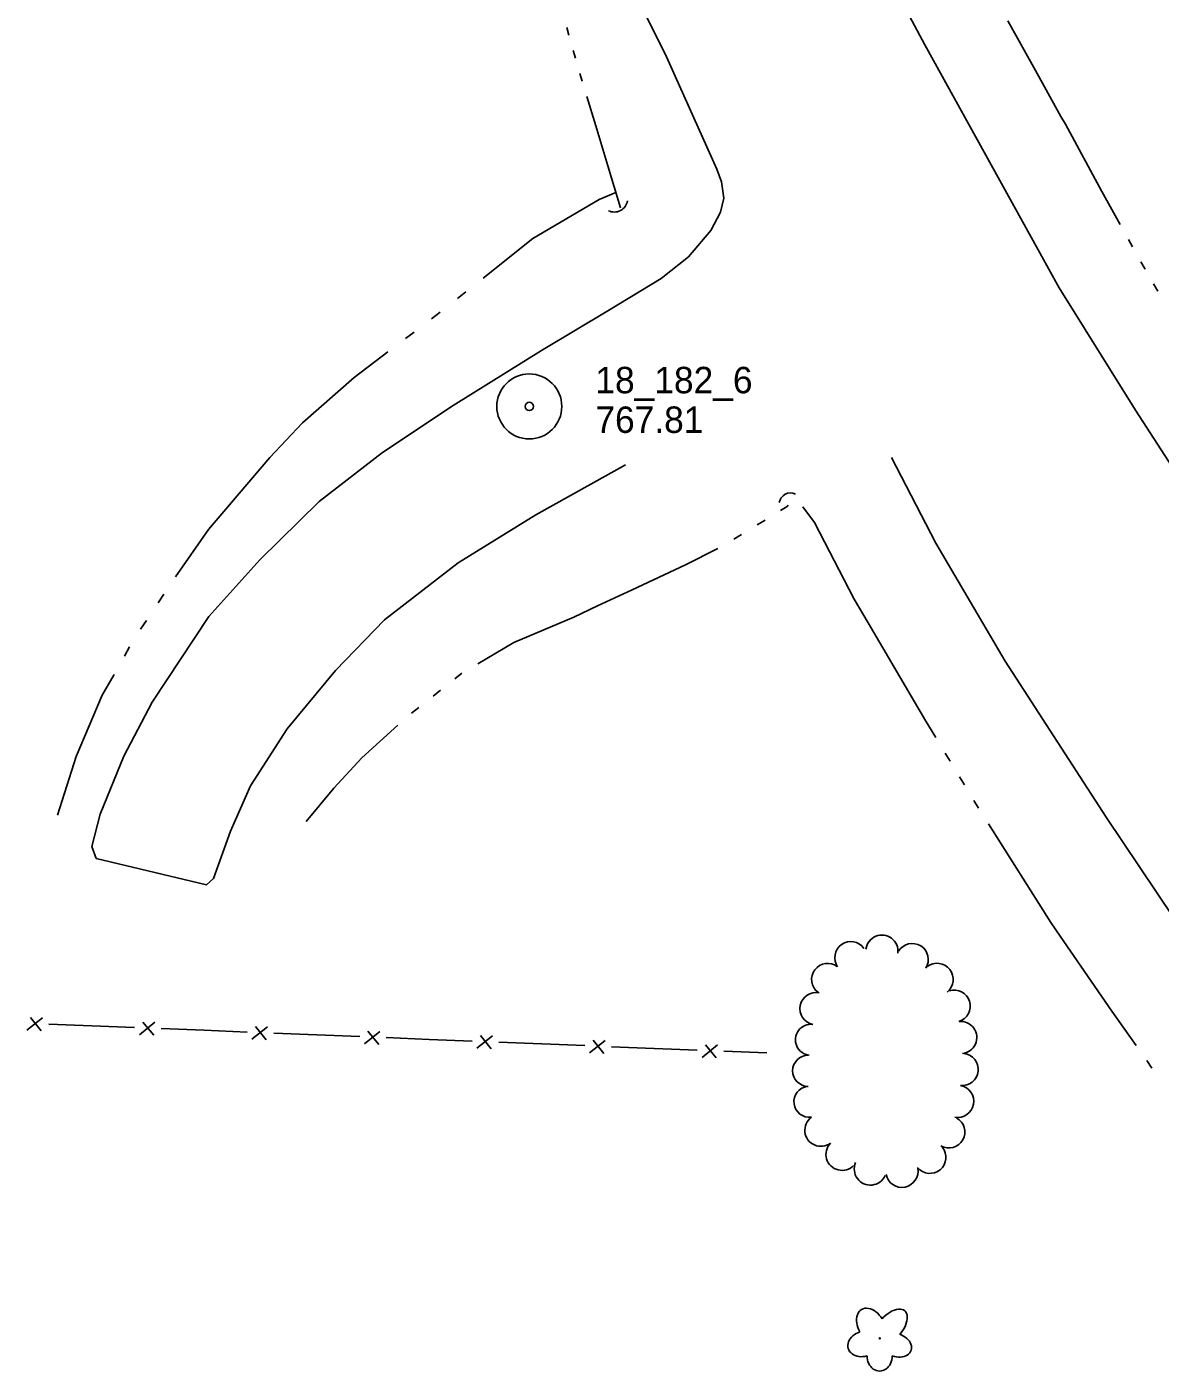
# Model space of a CAD drawing. Extents: x 589250 to 1188077, y 162953 to 363065.
# Drawn here: x 594232.9 to 594490.3, y 176707.5 to 177012.7 of the extents above; entities that cross this region are included whole.
import ezdxf

# ---------------------------------------------------------------- set-up
doc = ezdxf.new("R2010")
doc.units = 0
for name, color, linetype in [('E_AREA', 7, 'Continuous'), ('E_DRN', 7, 'Continuous'), ('E_FEN_P', 7, 'Continuous'), ('E_LAND_TreeLine_P', 7, 'Continuous'), ('E_LAND_Vegetation', 7, 'Continuous'), ('E_MAP_PassPoints', 7, 'Continuous'), ('E_WTR_FlowLine', 7, 'Continuous')]:
    doc.layers.add(name, color=color, linetype=linetype)

msp = doc.modelspace()

# ---------------------------------------------------------------- linework, layer by layer
at = {"layer": 'E_AREA'}
for p, q in [((594411.07, 177057.06), (594436.86, 177008.67)), ((594377.85, 177006.58), (594362.57, 177037.4)), ((594436.86, 177008.67), (594467.33, 176953.5)), ((594389.63, 176980.41), (594377.85, 177006.58)), ((594390.7, 176977.57), (594389.63, 176980.41)), ((594391.24, 176973.85), (594390.7, 176977.57)), ((594390.42, 176970.67), (594391.24, 176973.85)), ((594388.27, 176966.51), (594390.42, 176970.67)), ((594383.21, 176960.48), (594388.27, 176966.51)), ((594376.95, 176955.61), (594383.21, 176960.48)), ((594364.85, 176948.27), (594376.95, 176955.61)), ((594467.33, 176953.5), (594484.73, 176925.67)), ((594349.83, 176939.21), (594364.85, 176948.27)), ((594329.76, 176926.77), (594349.83, 176939.21)), ((594313.71, 176916.1), (594329.76, 176926.77)), ((594500.1, 176901.85), (594484.73, 176925.67)), ((594299.33, 176904.96), (594313.71, 176916.1)), ((594368.85, 176913.28), (594348.54, 176901.88)), ((594429.26, 176914.91), (594439.33, 176895.5)), ((594285.79, 176891.73), (594299.33, 176904.96)), ((594348.54, 176901.88), (594330.9, 176891)), ((594439.33, 176895.5), (594455.1, 176868.71)), ((594274.22, 176878.81), (594285.79, 176891.73)), ((594330.9, 176891), (594314.15, 176878.08)), ((594261.4, 176859.41), (594274.22, 176878.81)), ((594314.15, 176878.08), (594303, 176866.57)), ((594455.1, 176868.71), (594478.05, 176833.24)), ((594303, 176866.57), (594292.05, 176853.3)), ((594254.96, 176847.1), (594261.4, 176859.41)), ((594292.05, 176853.3), (594283.67, 176840.41)), ((594249.59, 176833.93), (594254.96, 176847.1)), ((594283.67, 176840.41), (594279.13, 176830.12)), ((594247.65, 176826.64), (594249.59, 176833.93)), ((594478.05, 176833.24), (594500.3, 176800.01)), ((594279.13, 176830.12), (594275.28, 176819.36)), ((594248.63, 176823.89), (594247.65, 176826.64)), ((594273.74, 176817.87), (594248.63, 176823.89)), ((594275.28, 176819.36), (594273.74, 176817.87))]:
    msp.add_line(p, q, dxfattribs=at)
at = {"layer": 'E_DRN'}
for centre, radius, start, end in [((594366.32, 176973.71), 3.04, 243.958, 350.2182), ((594406.35, 176904.31), 2.58, 64.7289, 170.9891)]:
    msp.add_arc(centre, radius, start, end, dxfattribs=at)
at = {"layer": 'E_FEN_P'}
for p, q in [((594236.16, 176784.77), (594233.72, 176787.77)), ((594236.44, 176787.72), (594232.92, 176784.9)), ((594247.64, 176785.9), (594237.88, 176786.29)), ((594257.4, 176785.51), (594247.64, 176785.9)), ((594261.99, 176786.69), (594258.48, 176783.87)), ((594261.72, 176783.74), (594259.28, 176786.74)), ((594273.2, 176784.87), (594263.44, 176785.26)), ((594282.96, 176784.48), (594273.2, 176784.87)), ((594287.55, 176785.66), (594284.03, 176782.84)), ((594287.28, 176782.71), (594284.83, 176785.71)), ((594298.75, 176783.84), (594289, 176784.23)), ((594308.51, 176783.45), (594298.75, 176783.84)), ((594313.11, 176784.63), (594309.59, 176781.81)), ((594312.83, 176781.68), (594310.39, 176784.68)), ((594324.31, 176782.81), (594314.55, 176783.2)), ((594334.07, 176782.42), (594324.31, 176782.81)), ((594338.66, 176783.6), (594335.14, 176780.78)), ((594338.39, 176780.65), (594335.95, 176783.65)), ((594349.87, 176781.78), (594340.11, 176782.17)), ((594359.62, 176781.38), (594349.87, 176781.78)), ((594364.22, 176782.57), (594360.7, 176779.75)), ((594363.94, 176779.62), (594361.5, 176782.62)), ((594375.42, 176780.75), (594365.66, 176781.14)), ((594385.18, 176780.35), (594375.42, 176780.75)), ((594389.77, 176781.54), (594386.25, 176778.72)), ((594389.5, 176778.59), (594387.06, 176781.59)), ((594400.98, 176779.72), (594391.22, 176780.11))]:
    msp.add_line(p, q, dxfattribs=at)
at = {"layer": 'E_LAND_TreeLine_P'}
for centre, radius, start, end in [((594427.11, 176802.85), 3.65, 352.6932, 172.6932), ((594420.05, 176801.36), 3.65, 34.9989, 214.9989), ((594434, 176800.93), 3.65, 327.9982, 147.9982), ((594414.79, 176796.42), 3.65, 53.1516, 233.1516), ((594439.65, 176796.44), 3.65, 307.9159, 127.9159), ((594443.52, 176790.35), 3.65, 287.498, 107.498), ((594412.14, 176789.79), 3.65, 78.5046, 258.5046), ((594411, 176782.7), 3.53, 83.3541, 263.3541), ((594445.01, 176783.23), 3.65, 275.8828, 95.8828), ((594410.37, 176775.67), 3.53, 89.6242, 269.6242), ((594445.33, 176775.97), 3.65, 263.6128, 83.6128), ((594410.66, 176768.63), 3.53, 96.9051, 276.9051), ((594444.32, 176768.73), 3.65, 259.4874, 79.4874), ((594413.25, 176762.17), 3.65, 126.2028, 306.2028), ((594442.3, 176761.79), 3.65, 240.8433, 60.8433), ((594418.05, 176756.7), 3.65, 136.3088, 316.3088), ((594438, 176756.02), 3.65, 219.7269, 39.7269), ((594424.48, 176753.36), 3.65, 156.1077, 336.1077), ((594431.66, 176752.85), 3.65, 191.0912, 11.0912)]:
    msp.add_arc(centre, radius, start, end, dxfattribs=at)
at = {"layer": 'E_LAND_Vegetation'}
msp.add_circle((594426.62, 176714.92), 0.128, dxfattribs=at)
for centre, major_axis, ratio in [((594424.64, 176717.84), (2.13, -3.64), 0.691916), ((594429.15, 176717.58), (-3.13, -3.58), 0.560249), ((594422.92, 176713.65), (3.46, 1.03), 0.782863), ((594430.32, 176713.38), (-3.43, 1.18), 0.716896), ((594426.6, 176710.93), (0.01, 3.45), 0.832022)]:
    msp.add_ellipse(centre, major_axis=major_axis, ratio=ratio, start_param=1.570796, end_param=4.712389, dxfattribs=at)
at = {"layer": 'E_MAP_PassPoints'}
for radius in [7.38, 7.38, 0.945, 0.945]:
    msp.add_circle((594347.03, 176926.53), radius, dxfattribs=at)
at = {"layer": 'E_WTR_FlowLine'}
for p, q in [((594462.35, 177002.17), (594455.73, 177014.07)), ((594355.52, 177012.6), (594356.02, 177010.85)), ((594357.01, 177007.34), (594357.51, 177005.59)), ((594358.53, 177002.1), (594359.06, 177000.36)), ((594467.78, 176992.39), (594462.35, 177002.17)), ((594360.13, 176996.88), (594362.17, 176990.26)), ((594468.77, 176990.61), (594467.78, 176992.39)), ((594362.17, 176990.26), (594364.85, 176981.19)), ((594477.07, 176975.37), (594468.77, 176990.61)), ((594364.85, 176981.19), (594367.76, 176971.63)), ((594366.7, 176975.11), (594362.9, 176973.52)), ((594481.22, 176967.83), (594477.07, 176975.37)), ((594362.9, 176973.52), (594347.82, 176964.63)), ((594347.82, 176964.63), (594336.52, 176955.67)), ((594484.02, 176962.75), (594483.09, 176964.44)), ((594486.87, 176957.71), (594485.92, 176959.39)), ((594489.74, 176952.67), (594488.78, 176954.35)), ((594332.64, 176952.57), (594330.7, 176951.01)), ((594326.79, 176947.95), (594324.81, 176946.44)), ((594320.86, 176943.43), (594318.89, 176941.93)), ((594314.92, 176938.93), (594307.26, 176933.14)), ((594307.26, 176933.14), (594295.55, 176922.82)), ((594295.55, 176922.82), (594288.12, 176914.94)), ((594274.16, 176898.6), (594288.12, 176914.94)), ((594404.11, 176902.93), (594405.56, 176903.82)), ((594405.56, 176903.82), (594405.83, 176904.09)), ((594409.18, 176903.76), (594411.8, 176900.15)), ((594398.78, 176899.64), (594400.56, 176900.74)), ((594266.69, 176887.86), (594274.16, 176898.6)), ((594411.8, 176900.15), (594420.84, 176882.77)), ((594393.45, 176896.36), (594395.23, 176897.45)), ((594382.49, 176890.53), (594389.82, 176894.3)), ((594370.39, 176884.86), (594382.49, 176890.53)), ((594262.71, 176881.93), (594264.03, 176883.91)), ((594362.54, 176881.22), (594370.39, 176884.86)), ((594420.84, 176882.77), (594423.98, 176877.42)), ((594357.11, 176878.69), (594362.54, 176881.22)), ((594258.75, 176875.97), (594260.07, 176877.96)), ((594343.49, 176872.91), (594357.11, 176878.69)), ((594423.98, 176877.42), (594437.09, 176855.08)), ((594255.09, 176869.83), (594256.26, 176871.91)), ((594335.34, 176868.09), (594343.49, 176872.91)), ((594250.05, 176860.93), (594252.74, 176865.68)), ((594330.11, 176864.67), (594331.72, 176865.96)), ((594331.72, 176865.96), (594331.74, 176865.97)), ((594325.21, 176860.77), (594326.84, 176862.07)), ((594244.13, 176847.06), (594250.05, 176860.93)), ((594320.31, 176856.87), (594321.94, 176858.17)), ((594437.09, 176855.08), (594439.35, 176851.35)), ((594309.03, 176846.73), (594317.17, 176854.13)), ((594239.91, 176833.7), (594244.13, 176847.06)), ((594302.6, 176839.83), (594309.03, 176846.73)), ((594441.51, 176847.78), (594442.59, 176846)), ((594296.34, 176832.29), (594302.6, 176839.83)), ((594444.75, 176842.43), (594445.84, 176840.64)), ((594448, 176837.07), (594449.08, 176835.29)), ((594451.29, 176831.74), (594465.45, 176809.32)), ((594465.45, 176809.32), (594467.57, 176806.24)), ((594467.57, 176806.24), (594479.31, 176789.18)), ((594479.31, 176789.18), (594484.83, 176781.39)), ((594487.24, 176777.98), (594488.44, 176776.28))]:
    msp.add_line(p, q, dxfattribs=at)

# ---------------------------------------------------------------- texts
at = {"layer": 'E_MAP_PassPoints'}
for s, p in [('18_182_6', (594362.03, 176929.52)), ('18_182_6', (594362.03, 176929.52)), ('767.81', (594362.03, 176920.52)), ('767.81', (594362.03, 176920.52))]:
    msp.add_text(s, height=6, dxfattribs=at).set_placement(p)

doc.saveas('drawing.dxf')
